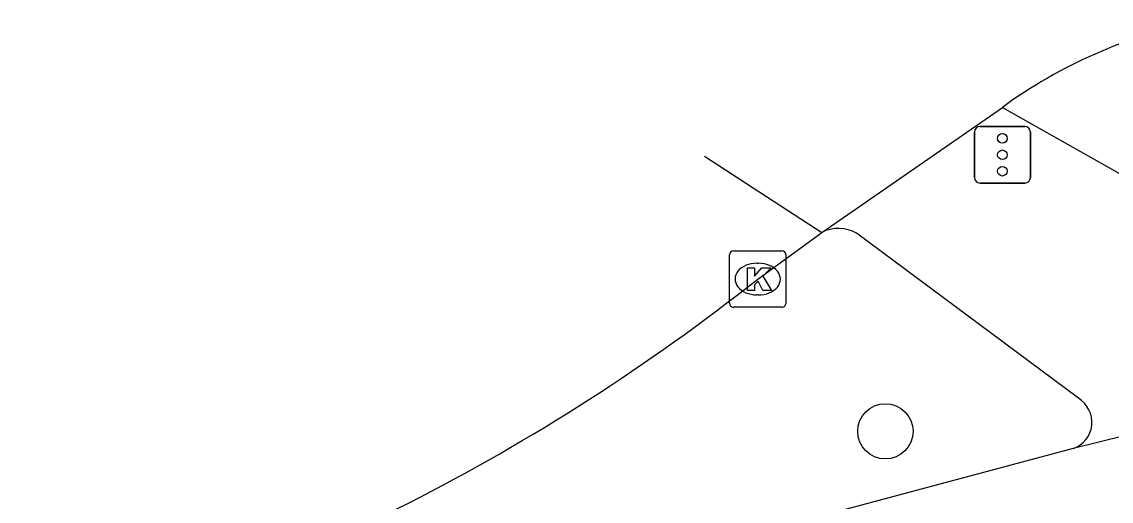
# Model space of a CAD drawing. Extents: x 160664 to 161506, y 382245 to 383288.
# Drawn here: x 161082.15 to 161101.42, y 383241.92 to 383250.39 of the extents above; entities that cross this region are included whole.
import ezdxf

# ---------------------------------------------------------------- set-up
doc = ezdxf.new("R2010")
doc.units = 0
for name, color, linetype in [('IMGEO_Boom', 7, 'Continuous'), ('IMGEO_Fietspad_gesloten', 7, 'Continuous'), ('IMGEO_Kolk', 7, 'Continuous'), ('IMGEO_Rijbaan_lokaal_gesloten', 7, 'Continuous'), ('IMGEO_Verkeersregelinstallatiepaal', 7, 'Continuous'), ('IMGEO_Voetpad_open', 7, 'Continuous')]:
    doc.layers.add(name, color=color, linetype=linetype)

msp = doc.modelspace()

# ---------------------------------------------------------------- linework, layer by layer
at = {"layer": 'IMGEO_Boom'}
msp.add_circle((161097.422, 383243.152), 0.489, dxfattribs=at)
at = {"layer": 'IMGEO_Fietspad_gesloten'}
for points in [[(161099.49, 383248.88), (161107.307, 383244.472)], [(161107.307, 383244.472), (161100.742, 383242.846)], [(161100.742, 383242.846), (161082.289, 383237.91)]]:
    msp.add_lwpolyline(points, dxfattribs=at)
at = {"layer": 'IMGEO_Kolk'}
for p, q in [((161094.738, 383246.345), (161095.59, 383246.345)), ((161094.663, 383245.419), (161094.663, 383246.271)), ((161095.151, 383246.125), (161095.176, 383246.125)), ((161095.664, 383246.271), (161095.664, 383245.419)), ((161095.174, 383245.565), (161095.149, 383245.565)), ((161095.59, 383245.345), (161094.738, 383245.345))]:
    msp.add_line(p, q, dxfattribs=at)
for points in [[(161094.738, 383246.345), (161095.59, 383246.345)], [(161094.663, 383245.419), (161094.663, 383246.271)], [(161095.664, 383246.271), (161095.664, 383245.419)], [(161094.984, 383246.045), (161095.107, 383246.045), (161095.107, 383245.894), (161095.237, 383246.045), (161095.401, 383246.045), (161095.255, 383245.894), (161095.408, 383245.645), (161095.256, 383245.645), (161095.171, 383245.809), (161095.107, 383245.742), (161095.107, 383245.645), (161094.984, 383245.645), (161094.984, 383246.045)], [(161095.59, 383245.345), (161094.738, 383245.345)]]:
    msp.add_lwpolyline(points, dxfattribs=at)
for centre, start, end in [((161094.74, 383246.269), 91.552, 178.448), ((161094.74, 383246.269), 91.552, 178.448), ((161095.588, 383246.269), 1.552, 88.448), ((161095.588, 383246.269), 1.552, 88.448), ((161094.74, 383245.421), 181.552, 268.448), ((161094.74, 383245.421), 181.552, 268.448), ((161095.588, 383245.421), 271.552, 358.448), ((161095.588, 383245.421), 271.552, 358.448)]:
    msp.add_arc(centre, 0.0765, start, end, dxfattribs=at)
for centre, major_axis, ratio, start_param, end_param in [((161095.15, 383245.845), (-0.387, 0.002), 0.722429, 4.712389, 7.853982), ((161095.175, 383245.845), (-0.39, 0.002), 0.717154, 1.570796, 4.712389)]:
    msp.add_ellipse(centre, major_axis=major_axis, ratio=ratio, start_param=start_param, end_param=end_param, dxfattribs=at)
at = {"layer": 'IMGEO_Rijbaan_lokaal_gesloten'}
for points in [[(161096.297, 383246.668), (161099.49, 383248.88)], [(161094.226, 383248.02), (161096.297, 383246.668)], [(161095.164, 383245.845), (161096.297, 383246.668)]]:
    msp.add_lwpolyline(points, dxfattribs=at)
for centre, radius, start, end in [((161104.657, 383241.801), 8.764, 101.3368, 126.1243), ((161072.243, 383274.781), 36.914, 285.5702, 308.3847)]:
    msp.add_arc(centre, radius, start, end, dxfattribs=at)
at = {"layer": 'IMGEO_Verkeersregelinstallatiepaal'}
for p, q in [((161098.996, 383247.642), (161098.996, 383248.442)), ((161098.996, 383248.442), (161098.996, 383247.642)), ((161099.096, 383248.542), (161099.886, 383248.542)), ((161099.886, 383248.542), (161099.096, 383248.542)), ((161099.986, 383248.442), (161099.986, 383247.642)), ((161099.986, 383247.642), (161099.986, 383248.442)), ((161099.886, 383247.542), (161099.096, 383247.542)), ((161099.096, 383247.542), (161099.886, 383247.542))]:
    msp.add_line(p, q, dxfattribs=at)
for centre in [(161099.491, 383248.332), (161099.491, 383248.042), (161099.491, 383247.752)]:
    msp.add_circle(centre, 0.085, dxfattribs=at)
for centre, start, end in [((161099.096, 383248.442), 90, 180), ((161099.096, 383248.442), 90, 180), ((161099.886, 383248.442), 0, 90), ((161099.886, 383248.442), 360, 90), ((161099.096, 383247.642), 180, 270), ((161099.096, 383247.642), 180, 270), ((161099.886, 383247.642), 270, 0), ((161099.886, 383247.642), 270, 0)]:
    msp.add_arc(centre, 0.1, start, end, dxfattribs=at)
at = {"layer": 'IMGEO_Voetpad_open'}
msp.add_lwpolyline([(161100.834, 383243.737), (161096.912, 383246.656)], dxfattribs=at)
for centre, radius, start, end in [((161096.593, 383246.095), 0.645, 60.4156, 117.3487), ((161100.579, 383243.313), 0.495, 289.2488, 58.9609)]:
    msp.add_arc(centre, radius, start, end, dxfattribs=at)

doc.saveas('drawing.dxf')
